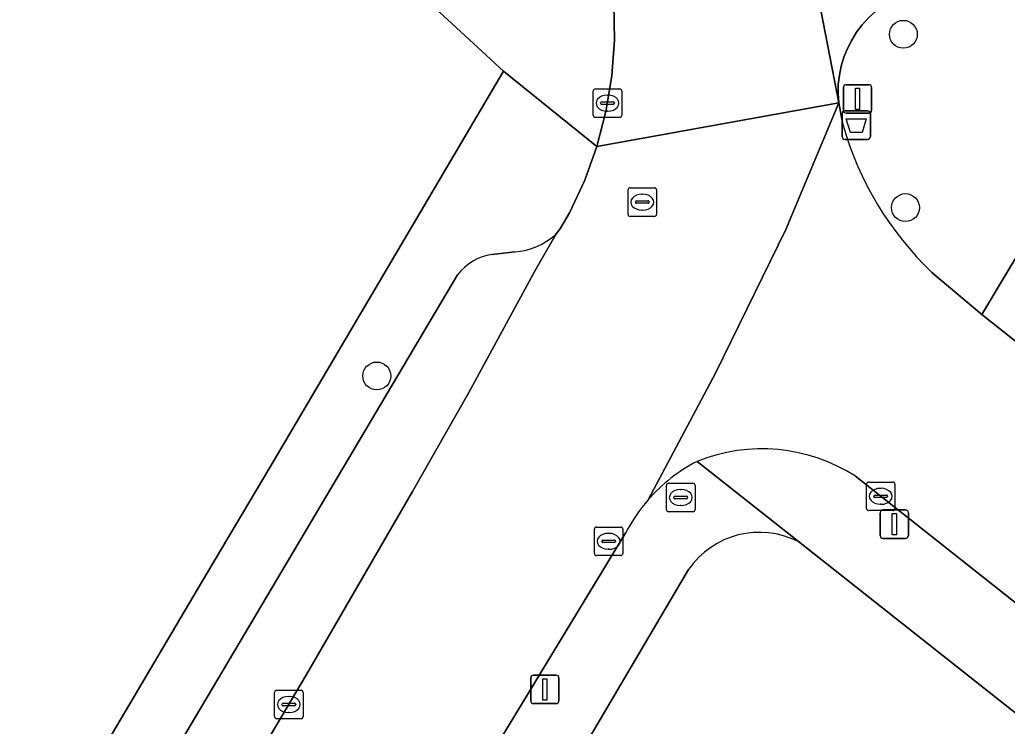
# Model space of a CAD drawing. Extents: x 159217 to 160349, y 381246 to 382172.
# Drawn here: x 160103.48 to 160138.1, y 382021.26 to 382046.03 of the extents above; entities that cross this region are included whole.
import ezdxf

# ---------------------------------------------------------------- set-up
doc = ezdxf.new("R2010")
doc.units = 0
for name, color, linetype in [('IMGEO_Afvalbak', 7, 'Continuous'), ('IMGEO_Boom', 7, 'Continuous'), ('IMGEO_Brandkraan', 7, 'Continuous'), ('IMGEO_Erf', 7, 'Continuous'), ('IMGEO_Kolk', 7, 'Continuous'), ('IMGEO_Lichtmast', 7, 'Continuous'), ('IMGEO_Parkeervlak_open', 7, 'Continuous'), ('IMGEO_Rijbaan_lokaal_open', 7, 'Continuous'), ('IMGEO_Rioolput', 7, 'Continuous'), ('IMGEO_Voetpad_open', 7, 'Continuous')]:
    doc.layers.add(name, color=color, linetype=linetype)

msp = doc.modelspace()

# ---------------------------------------------------------------- linework, layer by layer
at = {"layer": 'IMGEO_Afvalbak'}
for p, q in [((160132.308, 382041.938), (160132.308, 382042.738)), ((160132.308, 382042.738), (160132.308, 382041.938)), ((160132.408, 382042.838), (160133.198, 382042.838)), ((160133.198, 382042.838), (160132.408, 382042.838)), ((160133.298, 382042.738), (160133.298, 382041.938)), ((160133.298, 382041.938), (160133.298, 382042.738)), ((160133.198, 382041.838), (160132.408, 382041.838)), ((160132.408, 382041.838), (160133.198, 382041.838))]:
    msp.add_line(p, q, dxfattribs=at)
msp.add_lwpolyline([(160132.451, 382042.552), (160133.155, 382042.552), (160133.006, 382042.082), (160132.6, 382042.082), (160132.451, 382042.552)], dxfattribs=at)
for centre, start, end in [((160132.408, 382042.738), 90, 180), ((160132.408, 382042.738), 90, 180), ((160133.198, 382042.738), 0, 90), ((160133.198, 382042.738), 360, 90), ((160132.408, 382041.938), 180, 270), ((160132.408, 382041.938), 180, 270), ((160133.198, 382041.938), 270, 0), ((160133.198, 382041.938), 270, 0)]:
    msp.add_arc(centre, 0.1, start, end, dxfattribs=at)
at = {"layer": 'IMGEO_Boom'}
for centre in [(160134.453, 382045.521), (160134.528, 382039.445), (160115.995, 382033.541)]:
    msp.add_circle(centre, 0.489, dxfattribs=at)
at = {"layer": 'IMGEO_Brandkraan'}
for p, q in [((160126.224, 382029.78), (160127.076, 382029.78)), ((160126.149, 382028.854), (160126.149, 382029.706)), ((160126.637, 382029.56), (160126.662, 382029.56)), ((160127.15, 382029.706), (160127.15, 382028.854)), ((160126.408, 382029.274), (160126.408, 382029.286)), ((160126.846, 382029.237), (160126.448, 382029.237)), ((160126.451, 382029.323), (160126.849, 382029.323)), ((160126.892, 382029.286), (160126.892, 382029.274)), ((160127.076, 382028.78), (160126.224, 382028.78)), ((160126.66, 382029), (160126.635, 382029))]:
    msp.add_line(p, q, dxfattribs=at)
for points in [[(160126.224, 382029.78), (160127.076, 382029.78)], [(160126.149, 382028.854), (160126.149, 382029.706)], [(160127.15, 382029.706), (160127.15, 382028.854)], [(160127.076, 382028.78), (160126.224, 382028.78)]]:
    msp.add_lwpolyline(points, dxfattribs=at)
for centre, radius, start, end in [((160126.226, 382029.704), 0.0765, 91.552, 178.448), ((160126.226, 382029.704), 0.0765, 91.552, 178.448), ((160127.074, 382029.704), 0.0765, 1.552, 88.448), ((160127.074, 382029.704), 0.0765, 1.552, 88.448), ((160126.448, 382029.283), 0.0403, 85.8775, 175.7526), ((160126.445, 382029.273), 0.0366, 178.938, 274.7102), ((160126.849, 382029.28), 0.043, 264.8664, 352.4533), ((160126.853, 382029.285), 0.0386, 1.7309, 96.639), ((160126.226, 382028.856), 0.0765, 181.552, 268.448), ((160126.226, 382028.856), 0.0765, 181.552, 268.448), ((160127.074, 382028.856), 0.0765, 271.552, 358.448), ((160127.074, 382028.856), 0.0765, 271.552, 358.448)]:
    msp.add_arc(centre, radius, start, end, dxfattribs=at)
for centre, major_axis, ratio, start_param, end_param in [((160126.636, 382029.28), (-0.387, 0.002), 0.722429, 4.712389, 7.853982), ((160126.661, 382029.28), (-0.39, 0.002), 0.717154, 1.570796, 4.712389)]:
    msp.add_ellipse(centre, major_axis=major_axis, ratio=ratio, start_param=start_param, end_param=end_param, dxfattribs=at)
at = {"layer": 'IMGEO_Erf'}
for points in [[(160086.967, 381988.057), (160094.343, 381999.973), (160096.737, 382004.094), (160099.115, 382008.137), (160109.853, 382026.297), (160112.25, 382030.329), (160120.44, 382044.226), (160110.372, 382053.519), (160109.131, 382054.649), (160080.339, 382081.401), (160080.036, 382081.682), (160078.985, 382082.653), (160077.343, 382084.17), (160063.301, 382097.262), (160055.435, 382088.686), (160053.206, 382086.345), (160037.081, 382068.942), (160033.976, 382065.592), (159923.424, 381946.282), (159883.094, 381902.756), (159886.177, 381893.973), (159887.833, 381889.831), (159941.192, 381854.075)], [(160135.459, 381995.859), (160137.912, 381994.317), (160140.717, 381998.927), (160140.962, 381999.311), (160140.583, 381999.559), (160138.586, 382000.866), (160139.517, 382002.28), (160140.314, 382003.49), (160140.816, 382004.253), (160138.582, 382005.534), (160142.466, 382010.454), (160146.885, 382006.965), (160150.798, 382011.919), (160146.492, 382015.319), (160130.774, 382027.732)], [(160126.924, 382026.759), (160111.174, 382000), (160100.451, 381981.781), (160118.948, 381967.225), (160122.82, 381972.146), (160120.49, 381973.98), (160118.16, 381975.813), (160122.273, 381981.04), (160122.583, 381980.796), (160124.283, 381983.444), (160126.436, 381982.056), (160128.915, 381980.458), (160134.234, 381988.47), (160134.467, 381988.841), (160132.014, 381990.384), (160133.701, 381993.064), (160135.459, 381995.859)]]:
    msp.add_lwpolyline(points, dxfattribs=at)
msp.add_arc((160129.407, 382025.038), 3.021, 63.0949, 145.2715, dxfattribs=at)
at = {"layer": 'IMGEO_Kolk'}
for p, q in [((160123.657, 382043.607), (160124.509, 382043.607)), ((160123.582, 382042.681), (160123.582, 382043.533)), ((160124.07, 382043.387), (160124.095, 382043.387)), ((160124.583, 382043.533), (160124.583, 382042.681)), ((160123.841, 382043.101), (160123.841, 382043.113)), ((160124.279, 382043.064), (160123.881, 382043.064)), ((160123.884, 382043.15), (160124.282, 382043.15)), ((160124.325, 382043.113), (160124.325, 382043.101)), ((160124.509, 382042.607), (160123.657, 382042.607)), ((160124.093, 382042.827), (160124.068, 382042.827)), ((160133.159, 382028.896), (160133.159, 382029.748)), ((160133.234, 382029.822), (160134.086, 382029.822)), ((160134.16, 382029.748), (160134.16, 382028.896)), ((160133.647, 382029.602), (160133.672, 382029.602)), ((160133.418, 382029.316), (160133.418, 382029.328)), ((160133.856, 382029.279), (160133.458, 382029.279)), ((160133.461, 382029.365), (160133.859, 382029.365)), ((160133.902, 382029.328), (160133.902, 382029.316)), ((160134.086, 382028.822), (160133.234, 382028.822)), ((160133.67, 382029.042), (160133.645, 382029.042)), ((160123.621, 382027.318), (160123.621, 382028.17)), ((160123.696, 382028.244), (160124.548, 382028.244)), ((160124.109, 382028.024), (160124.134, 382028.024)), ((160124.622, 382028.17), (160124.622, 382027.318)), ((160123.88, 382027.738), (160123.88, 382027.75)), ((160124.318, 382027.701), (160123.92, 382027.701)), ((160123.923, 382027.787), (160124.321, 382027.787)), ((160124.364, 382027.75), (160124.364, 382027.738)), ((160124.132, 382027.464), (160124.107, 382027.464)), ((160124.548, 382027.244), (160123.696, 382027.244)), ((160112.486, 382022.523), (160113.338, 382022.523)), ((160112.411, 382021.597), (160112.411, 382022.449)), ((160112.899, 382022.303), (160112.924, 382022.303)), ((160113.412, 382022.449), (160113.412, 382021.597)), ((160112.67, 382022.017), (160112.67, 382022.029)), ((160113.108, 382021.98), (160112.71, 382021.98)), ((160112.713, 382022.066), (160113.111, 382022.066)), ((160113.154, 382022.029), (160113.154, 382022.017)), ((160113.338, 382021.523), (160112.486, 382021.523)), ((160112.922, 382021.743), (160112.897, 382021.743))]:
    msp.add_line(p, q, dxfattribs=at)
for points in [[(160123.657, 382043.607), (160124.509, 382043.607)], [(160123.582, 382042.681), (160123.582, 382043.533)], [(160124.583, 382043.533), (160124.583, 382042.681)], [(160124.509, 382042.607), (160123.657, 382042.607)], [(160133.159, 382028.896), (160133.159, 382029.748)], [(160133.234, 382029.822), (160134.086, 382029.822)], [(160134.16, 382029.748), (160134.16, 382028.896)], [(160134.086, 382028.822), (160133.234, 382028.822)], [(160123.621, 382027.318), (160123.621, 382028.17)], [(160123.696, 382028.244), (160124.548, 382028.244)], [(160124.622, 382028.17), (160124.622, 382027.318)], [(160124.548, 382027.244), (160123.696, 382027.244)], [(160112.486, 382022.523), (160113.338, 382022.523)], [(160112.411, 382021.597), (160112.411, 382022.449)], [(160113.412, 382022.449), (160113.412, 382021.597)], [(160113.338, 382021.523), (160112.486, 382021.523)]]:
    msp.add_lwpolyline(points, dxfattribs=at)
for centre, radius, start, end in [((160123.659, 382043.531), 0.0765, 91.552, 178.448), ((160123.659, 382043.531), 0.0765, 91.552, 178.448), ((160124.507, 382043.531), 0.0765, 1.552, 88.448), ((160124.507, 382043.531), 0.0765, 1.552, 88.448), ((160123.881, 382043.11), 0.0403, 85.8775, 175.7526), ((160123.878, 382043.1), 0.0366, 178.938, 274.7102), ((160124.282, 382043.107), 0.043, 264.8664, 352.4533), ((160124.286, 382043.112), 0.0386, 1.7309, 96.639), ((160123.659, 382042.683), 0.0765, 181.552, 268.448), ((160123.659, 382042.683), 0.0765, 181.552, 268.448), ((160124.507, 382042.683), 0.0765, 271.552, 358.448), ((160124.507, 382042.683), 0.0765, 271.552, 358.448), ((160133.236, 382029.746), 0.0765, 91.552, 178.448), ((160133.236, 382029.746), 0.0765, 91.552, 178.448), ((160134.084, 382029.746), 0.0765, 1.552, 88.448), ((160134.084, 382029.746), 0.0765, 1.552, 88.448), ((160133.458, 382029.325), 0.0403, 85.8775, 175.7526), ((160133.455, 382029.315), 0.0366, 178.938, 274.7102), ((160133.859, 382029.322), 0.043, 264.8664, 352.4533), ((160133.863, 382029.327), 0.0386, 1.7309, 96.639), ((160133.236, 382028.898), 0.0765, 181.552, 268.448), ((160133.236, 382028.898), 0.0765, 181.552, 268.448), ((160134.084, 382028.898), 0.0765, 271.552, 358.448), ((160134.084, 382028.898), 0.0765, 271.552, 358.448), ((160123.698, 382028.168), 0.0765, 91.552, 178.448), ((160123.698, 382028.168), 0.0765, 91.552, 178.448), ((160124.546, 382028.168), 0.0765, 1.552, 88.448), ((160124.546, 382028.168), 0.0765, 1.552, 88.448), ((160123.92, 382027.747), 0.0403, 85.8775, 175.7526), ((160123.917, 382027.737), 0.0366, 178.938, 274.7102), ((160124.321, 382027.744), 0.043, 264.8664, 352.4533), ((160124.325, 382027.749), 0.0386, 1.7309, 96.639), ((160123.698, 382027.32), 0.0765, 181.552, 268.448), ((160123.698, 382027.32), 0.0765, 181.552, 268.448), ((160124.546, 382027.32), 0.0765, 271.552, 358.448), ((160124.546, 382027.32), 0.0765, 271.552, 358.448), ((160112.488, 382022.447), 0.0765, 91.552, 178.448), ((160112.488, 382022.447), 0.0765, 91.552, 178.448), ((160113.336, 382022.447), 0.0765, 1.552, 88.448), ((160113.336, 382022.447), 0.0765, 1.552, 88.448), ((160112.71, 382022.026), 0.0403, 85.8775, 175.7526), ((160112.707, 382022.016), 0.0366, 178.938, 274.7102), ((160113.111, 382022.023), 0.043, 264.8664, 352.4533), ((160113.115, 382022.028), 0.0386, 1.7309, 96.639), ((160112.488, 382021.599), 0.0765, 181.552, 268.448), ((160112.488, 382021.599), 0.0765, 181.552, 268.448), ((160113.336, 382021.599), 0.0765, 271.552, 358.448), ((160113.336, 382021.599), 0.0765, 271.552, 358.448)]:
    msp.add_arc(centre, radius, start, end, dxfattribs=at)
for centre, major_axis, ratio, start_param, end_param in [((160124.069, 382043.107), (-0.387, 0.002), 0.722429, 4.712389, 7.853982), ((160124.094, 382043.107), (-0.39, 0.002), 0.717154, 1.570796, 4.712389), ((160133.646, 382029.322), (-0.387, 0.002), 0.722429, 4.712389, 7.853982), ((160133.671, 382029.322), (-0.39, 0.002), 0.717154, 1.570796, 4.712389), ((160124.108, 382027.744), (-0.387, 0.002), 0.722429, 4.712389, 7.853982), ((160124.133, 382027.744), (-0.39, 0.002), 0.717154, 1.570796, 4.712389), ((160112.898, 382022.023), (-0.387, 0.002), 0.722429, 4.712389, 7.853982), ((160112.923, 382022.023), (-0.39, 0.002), 0.717154, 1.570796, 4.712389)]:
    msp.add_ellipse(centre, major_axis=major_axis, ratio=ratio, start_param=start_param, end_param=end_param, dxfattribs=at)
at = {"layer": 'IMGEO_Lichtmast'}
for p, q in [((160132.351, 382042.854), (160132.351, 382043.654)), ((160132.351, 382043.654), (160132.351, 382042.854)), ((160132.451, 382043.754), (160133.241, 382043.754)), ((160133.241, 382043.754), (160132.451, 382043.754)), ((160133.341, 382043.654), (160133.341, 382042.854)), ((160133.341, 382042.854), (160133.341, 382043.654)), ((160133.241, 382042.754), (160132.451, 382042.754)), ((160132.451, 382042.754), (160133.241, 382042.754)), ((160133.64, 382027.946), (160133.64, 382028.746)), ((160133.64, 382028.746), (160133.64, 382027.946)), ((160133.74, 382028.846), (160134.53, 382028.846)), ((160134.53, 382028.846), (160133.74, 382028.846)), ((160134.63, 382028.746), (160134.63, 382027.946)), ((160134.63, 382027.946), (160134.63, 382028.746)), ((160134.53, 382027.846), (160133.74, 382027.846)), ((160133.74, 382027.846), (160134.53, 382027.846)), ((160121.391, 382022.153), (160121.391, 382022.953)), ((160121.391, 382022.953), (160121.391, 382022.153)), ((160121.491, 382023.053), (160122.281, 382023.053)), ((160122.281, 382023.053), (160121.491, 382023.053)), ((160122.381, 382022.953), (160122.381, 382022.153)), ((160122.381, 382022.153), (160122.381, 382022.953)), ((160122.281, 382022.053), (160121.491, 382022.053)), ((160121.491, 382022.053), (160122.281, 382022.053))]:
    msp.add_line(p, q, dxfattribs=at)
for points in [[(160132.771, 382043.629), (160132.921, 382043.629), (160132.921, 382042.879), (160132.771, 382042.879), (160132.771, 382043.629)], [(160134.06, 382028.721), (160134.21, 382028.721), (160134.21, 382027.971), (160134.06, 382027.971), (160134.06, 382028.721)], [(160121.811, 382022.928), (160121.961, 382022.928), (160121.961, 382022.178), (160121.811, 382022.178), (160121.811, 382022.928)]]:
    msp.add_lwpolyline(points, dxfattribs=at)
for centre, start, end in [((160132.451, 382043.654), 90, 180), ((160132.451, 382043.654), 90, 180), ((160133.241, 382043.654), 0, 90), ((160133.241, 382043.654), 360, 90), ((160132.451, 382042.854), 180, 270), ((160132.451, 382042.854), 180, 270), ((160133.241, 382042.854), 270, 0), ((160133.241, 382042.854), 270, 0), ((160133.74, 382028.746), 90, 180), ((160133.74, 382028.746), 90, 180), ((160134.53, 382028.746), 0, 90), ((160134.53, 382028.746), 360, 90), ((160133.74, 382027.946), 180, 270), ((160133.74, 382027.946), 180, 270), ((160134.53, 382027.946), 270, 0), ((160134.53, 382027.946), 270, 0), ((160121.491, 382022.953), 90, 180), ((160121.491, 382022.953), 90, 180), ((160122.281, 382022.953), 0, 90), ((160122.281, 382022.953), 360, 90), ((160121.491, 382022.153), 180, 270), ((160121.491, 382022.153), 180, 270), ((160122.281, 382022.153), 270, 0), ((160122.281, 382022.153), 270, 0)]:
    msp.add_arc(centre, 0.1, start, end, dxfattribs=at)
at = {"layer": 'IMGEO_Parkeervlak_open'}
for points in [[(160120.694, 382102.458), (160120.719, 382102.203), (160132.186, 382043.112), (160132.165, 382043.433), (160132.173, 382043.761), (160132.21, 382044.086), (160132.276, 382044.408), (160132.371, 382044.722), (160132.493, 382045.026), (160132.642, 382045.318), (160132.816, 382045.596), (160133.014, 382045.857), (160133.235, 382046.1), (160133.477, 382046.321), (160133.738, 382046.52), (160134.015, 382046.695), (160134.307, 382046.845), (160134.611, 382046.968), (160134.925, 382047.063), (160137.351, 382047.658), (160127.083, 382101.769)], [(160073.897, 381966.186), (160078.769, 381971.536), (160080.165, 381973.156), (160091.288, 381986.771), (160092.735, 381988.55), (160093.651, 381990.018), (160095.866, 381993.522), (160099.605, 381999.423), (160099.946, 382000), (160103.576, 382006.134), (160109.332, 382015.99), (160113.534, 382023.07), (160117.244, 382029.491), (160119.219, 382032.966), (160121.556, 382037.261), (160122.268, 382038.501)], [(160120.834, 382037.893), (160120.034, 382037.805)], [(160118.827, 382037.082), (160106.019, 382015.483), (160096.85, 382000), (160091.586, 381991.093)]]:
    msp.add_lwpolyline(points, dxfattribs=at)
for centre, radius, start, end in [((160120.618, 382040.397), 2.514, 274.9268, 311.026), ((160120.317, 382035.963), 1.864, 98.7428, 143.1009)]:
    msp.add_arc(centre, radius, start, end, dxfattribs=at)
at = {"layer": 'IMGEO_Rijbaan_lokaal_open'}
for points in [[(160113.249, 382104.442), (160113.819, 382101.227), (160124.098, 382048.299), (160124.175, 382047.837), (160124.306, 382046.581), (160124.325, 382045.319), (160124.231, 382044.06), (160124.025, 382042.814), (160123.708, 382041.592), (160132.186, 382043.112), (160120.719, 382102.203)], [(160125.51, 382029.203), (160127.869, 382033.644), (160130.339, 382038.678), (160132.186, 382043.112), (160123.708, 382041.592), (160123.283, 382040.403), (160122.754, 382039.257), (160122.435, 382038.719), (160122.268, 382038.501), (160121.556, 382037.261), (160119.219, 382032.966), (160117.244, 382029.491), (160113.534, 382023.07), (160109.332, 382015.99), (160103.576, 382006.134), (160099.946, 382000), (160099.605, 381999.423), (160095.866, 381993.522), (160093.651, 381990.018), (160092.735, 381988.55), (160091.288, 381986.771), (160080.165, 381973.156), (160078.769, 381971.536)], [(160132.333, 382042.354), (160132.186, 382043.112), (160130.339, 382038.678), (160127.869, 382033.644), (160125.51, 382029.203)], [(160193.666, 381990.913), (160184.067, 381998.574), (160166.634, 382012.378), (160159.669, 382017.89), (160153.216, 382022.998), (160137.206, 382035.701), (160135.457, 382037.171)], [(160132.773, 382030.024), (160147.666, 382018.247), (160148.418, 382017.652), (160152.766, 382014.214), (160170.741, 382000), (160222.676, 381958.931)], [(160097.531, 381982.788), (160107.711, 382000), (160124.728, 382028.051)]]:
    msp.add_lwpolyline(points, dxfattribs=at)
for centre, radius, start, end in [((160143.426, 382045.507), 11.532, 195.8675, 226.2905), ((160129.493, 382024.92), 6.067, 57.2757, 111.98), ((160129.892, 382025.38), 5.815, 117.3299, 138.8958), ((160129.89, 382025.389), 5.808, 138.946, 152.7152)]:
    msp.add_arc(centre, radius, start, end, dxfattribs=at)
at = {"layer": 'IMGEO_Rioolput'}
for p, q in [((160124.876, 382040.138), (160125.728, 382040.138)), ((160124.801, 382039.212), (160124.801, 382040.064)), ((160125.289, 382039.918), (160125.314, 382039.918)), ((160125.802, 382040.064), (160125.802, 382039.212)), ((160125.06, 382039.632), (160125.06, 382039.644)), ((160125.498, 382039.595), (160125.1, 382039.595)), ((160125.103, 382039.681), (160125.501, 382039.681)), ((160125.544, 382039.644), (160125.544, 382039.632)), ((160125.728, 382039.138), (160124.876, 382039.138)), ((160125.312, 382039.358), (160125.287, 382039.358))]:
    msp.add_line(p, q, dxfattribs=at)
for points in [[(160124.876, 382040.138), (160125.728, 382040.138)], [(160124.801, 382039.212), (160124.801, 382040.064)], [(160125.802, 382040.064), (160125.802, 382039.212)], [(160125.728, 382039.138), (160124.876, 382039.138)]]:
    msp.add_lwpolyline(points, dxfattribs=at)
for centre, radius, start, end in [((160124.878, 382040.062), 0.0765, 91.552, 178.448), ((160124.878, 382040.062), 0.0765, 91.552, 178.448), ((160125.726, 382040.062), 0.0765, 1.552, 88.448), ((160125.726, 382040.062), 0.0765, 1.552, 88.448), ((160125.1, 382039.641), 0.0403, 85.8775, 175.7526), ((160125.097, 382039.631), 0.0366, 178.938, 274.7102), ((160125.501, 382039.638), 0.043, 264.8664, 352.4533), ((160125.505, 382039.643), 0.0386, 1.7309, 96.639), ((160124.878, 382039.214), 0.0765, 181.552, 268.448), ((160124.878, 382039.214), 0.0765, 181.552, 268.448), ((160125.726, 382039.214), 0.0765, 271.552, 358.448), ((160125.726, 382039.214), 0.0765, 271.552, 358.448)]:
    msp.add_arc(centre, radius, start, end, dxfattribs=at)
for centre, major_axis, ratio, start_param, end_param in [((160125.288, 382039.638), (-0.387, 0.002), 0.722429, 4.712389, 7.853982), ((160125.313, 382039.638), (-0.39, 0.002), 0.717154, 1.570796, 4.712389)]:
    msp.add_ellipse(centre, major_axis=major_axis, ratio=ratio, start_param=start_param, end_param=end_param, dxfattribs=at)
at = {"layer": 'IMGEO_Voetpad_open'}
for points in [[(160167.027, 382101.673), (160142.592, 382060.322), (160137.351, 382047.658), (160134.925, 382047.063), (160134.611, 382046.968), (160134.307, 382046.845), (160134.015, 382046.695), (160133.738, 382046.52), (160133.477, 382046.321), (160133.235, 382046.1), (160133.014, 382045.857), (160132.816, 382045.596), (160132.642, 382045.318), (160132.493, 382045.026), (160132.371, 382044.722), (160132.276, 382044.408), (160132.21, 382044.086), (160132.173, 382043.761), (160132.165, 382043.433), (160132.186, 382043.112), (160132.333, 382042.354)], [(160135.457, 382037.171), (160137.206, 382035.701), (160140.689, 382041.517), (160145.773, 382050.151), (160147.249, 382050.74), (160148.242, 382052.427), (160149.236, 382054.114), (160148.43, 382054.589), (160152.3, 382061.16), (160153.126, 382060.673), (160155.581, 382064.841), (160154.787, 382065.308), (160158.659, 382071.884)], [(160110.372, 382053.519), (160120.44, 382044.226), (160123.708, 382041.592), (160124.025, 382042.814), (160124.231, 382044.06), (160124.325, 382045.319), (160124.306, 382046.581)], [(160122.268, 382038.501), (160122.435, 382038.719), (160122.754, 382039.257), (160123.283, 382040.403), (160123.708, 382041.592), (160120.44, 382044.226), (160112.25, 382030.329), (160109.853, 382026.297), (160099.115, 382008.137), (160096.737, 382004.094), (160094.343, 381999.973), (160086.967, 381988.057)], [(160120.034, 382037.805), (160120.834, 382037.893)], [(160091.586, 381991.093), (160096.85, 382000), (160106.019, 382015.483), (160118.827, 382037.082)], [(160127.222, 382030.546), (160130.774, 382027.732), (160146.492, 382015.319), (160148.418, 382017.652), (160147.666, 382018.247), (160132.773, 382030.024)], [(160130.774, 382027.732), (160127.222, 382030.546)], [(160124.728, 382028.051), (160107.711, 382000), (160097.531, 381982.788)], [(160097.43, 381976.606), (160100.451, 381981.781), (160111.174, 382000), (160126.924, 382026.759)]]:
    msp.add_lwpolyline(points, dxfattribs=at)
msp.add_lwpolyline([(160140.689, 382041.517), (160137.206, 382035.701), (160153.216, 382022.998), (160157.025, 382026.062), (160158.778, 382028.852), (160159.659, 382030.345)], close=True, dxfattribs=at)
for centre, radius, start, end in [((160143.426, 382045.507), 11.532, 195.8675, 226.2905), ((160120.618, 382040.397), 2.514, 274.9268, 311.026), ((160120.317, 382035.963), 1.864, 98.7428, 143.1009), ((160129.493, 382024.92), 6.067, 57.2757, 111.98), ((160129.892, 382025.38), 5.815, 117.3299, 138.8958), ((160129.89, 382025.389), 5.808, 138.946, 152.7152), ((160129.407, 382025.038), 3.021, 63.0949, 145.2715)]:
    msp.add_arc(centre, radius, start, end, dxfattribs=at)

doc.saveas('drawing.dxf')
